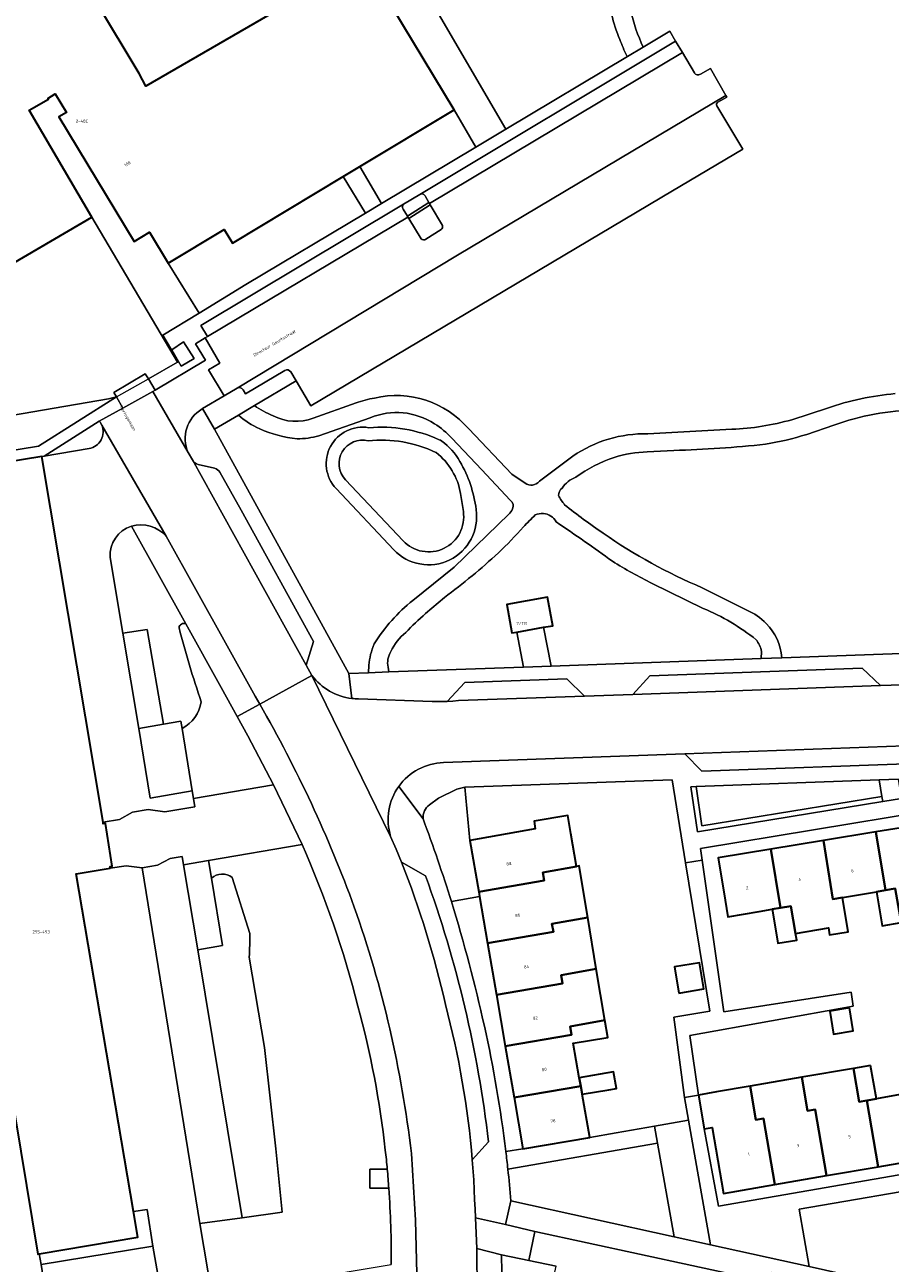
# Model space of a CAD drawing. Header units: metres. Extents: x 197700 to 204338, y 317132 to 325229.
# Tile 884 of 1056: x 203056 to 203156, y 320377 to 320521. Entities that reach past the tile are written whole.
import ezdxf
from ezdxf.enums import TextEntityAlignment as Align

# ---------------------------------------------------------------- set-up
doc = ezdxf.new("R2010")
doc.units = ezdxf.units.M
for name, color, linetype, lineweight in [('B-WE-GR-BEPLANTING_CULTUUR_BODEMBEDEKKER-GV', 90, 'Continuous', 18), ('B-WE-GR-BEPLANTING_CULTUUR_HEESTERS-GV', 90, 'Continuous', 18), ('B-WE-GR-BEPLANTING_CULTUUR_ROOS-GV', 90, 'Continuous', 18), ('B-WE-IE-TERREINAFSCHEIDING_KUNSTMATIG_HEKWERK-G', 20, 'IE-TERREINAFSCHEIDING-KUNSTMATIG', 18), ('B-WE-OG-BEBOUWING-GV', 7, 'Continuous', 35), ('B-WE-OG-BEBOUWING-T18', 10, 'Continuous', 18), ('B-WE-OG-TERREIN_CULTUURSCHEIDING-GV', 7, 'Continuous', 18), ('B-WE-OG-TERREIN_ERF-GV', 7, 'Continuous', 18), ('B-WE-OG-TOPOGRAFIE-T18', 10, 'Continuous', 18), ('B-WE-OG-WATER-GV', 130, 'Continuous', 18), ('B-WE-OG-WATER_SLOOT-GV', 120, 'Continuous', 18), ('B-WE-VH-VERHARDING_ASFALT-GV', 252, 'Continuous', 18), ('B-WE-VH-VERHARDING_BETONSTRAATSTEEN-GV', 252, 'Continuous', 18), ('B-WE-VH-VERHARDING_GESLOTEN-GV', 252, 'Continuous', 18), ('B-WE-VH-VERHARDING_OPEN-GV', 252, 'Continuous', 18), ('B-WE-VH-VERHARDING_TEGEL-GV', 252, 'Continuous', 18)]:
    doc.layers.add(name, color=color, linetype=linetype, lineweight=lineweight)
doc.styles.add('NLCS-ISO-M200-T18', font='NLCS-ISO.ttf', dxfattribs={"height": 0.36})
doc.linetypes.add('IE-TERREINAFSCHEIDING-KUNSTMATIG', pattern='A,4,[82,NLCS.SHX,S=0.75,R=90,X=0,Y=0],4,-2', length=10)

msp = doc.modelspace()

# ---------------------------------------------------------------- linework, layer by layer
at = {"layer": 'B-WE-GR-BEPLANTING_CULTUUR_BODEMBEDEKKER-GV'}
for points in [[(203099.536, 320500.054, 0.3653803), (203099.493, 320499.461)], [(203102.077, 320500.918, 0.4706887), (203101.422, 320501.183)], [(203103.885, 320497.103, 0.2964542), (203104.053, 320497.554)], [(203101.567, 320496.02, 0.3609506), (203102.133, 320495.982)]]:
    msp.add_lwpolyline(points, format="xyb", dxfattribs=at)
for points in [[(203099.493, 320499.461), (203099.98, 320498.641), (203102.477, 320500.238), (203102.077, 320500.918)], [(203101.422, 320501.183), (203099.536, 320500.054)], [(203102.629, 320499.979), (203100.134, 320498.384), (203101.567, 320496.02)], [(203104.053, 320497.554), (203102.629, 320499.979)], [(203102.133, 320495.982), (203103.885, 320497.103)]]:
    msp.add_lwpolyline(points, dxfattribs=at)
at = {"layer": 'B-WE-GR-BEPLANTING_CULTUUR_HEESTERS-GV'}
for points in [[(203073.425, 320481.784), (203073.718, 320481.244), (203075.212, 320482.12), (203074.004, 320484.05), (203072.619, 320483.15)], [(203036.538, 320451.67), (203037.447, 320451.821), (203034.939, 320466.894), (203039.913, 320467.711), (203039.624, 320469.28), (203045.495, 320470.272), (203045.517, 320470.071), (203057.175, 320471.976), (203066.222, 320477.689), (203065.302, 320477.433), (203035.051, 320472.283), (203033.255, 320471.977)], [(203133.483, 320432.454), (203132.88, 320432.432), (203133.659, 320427.205), (203155.16, 320430.724), (203155.063, 320431.316), (203134.162, 320427.895)], [(203155.16, 320430.724), (203157.332, 320431.08), (203156.968, 320433.308), (203154.75, 320433.227), (203155.063, 320431.316)], [(203135.178, 320379.254), (203132.622, 320393.733), (203128.681, 320393.049), (203129.029, 320391.079), (203130.951, 320380.188)], [(203058.529, 320370.374), (203071.575, 320372.521), (203070.44, 320379.13), (203057.466, 320376.972)], [(203117.235, 320376.783), (203114.071, 320377.449), (203110.909, 320378.117), (203110.986, 320374.071), (203116.393, 320372.875), (203116.502, 320373.452)]]:
    msp.add_lwpolyline(points, close=True, dxfattribs=at)
for points in [[(203064.199, 320474.858), (203057.8, 320470.795), (203063.029, 320471.681)], [(203064.515, 320474.397), (203064.324, 320474.726), (203064.199, 320474.858)], [(203074.256, 320451.327), (203067.948, 320462.661)], [(203065.487, 320459.033), (203066.941, 320450.266), (203069.774, 320450.7), (203071.675, 320439.686), (203073.693, 320440.061), (203073.832, 320439.204)], [(203077.223, 320421.83), (203078.521, 320413.999), (203075.673, 320413.519), (203080.789, 320382.404), (203085.454, 320383.075), (203084.724, 320390.426), (203083.398, 320402.178), (203081.628, 320412.66)], [(203081.685, 320415.417), (203079.639, 320421.9)]]:
    msp.add_lwpolyline(points, dxfattribs=at)
for points in [[(203063.029, 320471.681, 0.4830894), (203064.515, 320474.397)], [(203067.948, 320462.661, 0.3519546), (203065.487, 320459.033)], [(203073.478, 320450.879, -0.5482499), (203074.256, 320451.327)], [(203076.049, 320442.268, -0.0180869), (203073.478, 320450.879)], [(203073.832, 320439.204, 0.2381971), (203076.049, 320442.268)], [(203079.639, 320421.9, 0.3609851), (203077.223, 320421.83)], [(203081.628, 320412.66, 0.0141323), (203081.685, 320415.417)]]:
    msp.add_lwpolyline(points, format="xyb", dxfattribs=at)
at = {"layer": 'B-WE-GR-BEPLANTING_CULTUUR_ROOS-GV'}
for points in [[(203107.234, 320426.2), (203106.657, 320432.371), (203105.73, 320432.155), (203103.593, 320431.091), (203102.544, 320430.347)], [(203105.083, 320419.097), (203108.352, 320419.692), (203108.259, 320420.232), (203107.234, 320426.2)]]:
    msp.add_lwpolyline(points, dxfattribs=at)
for points in [[(203102.544, 320430.347, 0.2484346), (203101.794, 320428.709)], [(203101.794, 320428.709, -0.0142888), (203105.083, 320419.097)]]:
    msp.add_lwpolyline(points, format="xyb", dxfattribs=at)
at = {"layer": 'B-WE-IE-TERREINAFSCHEIDING_KUNSTMATIG_HEKWERK-G'}
for points in [[(203073.309, 320481.718), (203063.34, 320498.532)], [(203069.922, 320479.792), (203073.309, 320481.718)], [(203066.222, 320477.689), (203069.922, 320479.792)], [(203066.222, 320477.689), (203065.302, 320477.433), (203035.051, 320472.283)]]:
    msp.add_lwpolyline(points, dxfattribs=at)
at = {"layer": 'B-WE-OG-BEBOUWING-GV'}
for points in [[(203094.94, 320528.404), (203069.633, 320513.744), (203068.842, 320515.192), (203063.893, 320523.442)], [(203031.831, 320524.24), (203051.072, 320491.377), (203063.34, 320498.532), (203056.078, 320510.945), (203058.306, 320512.233), (203058.251, 320512.324), (203059.108, 320512.839), (203060.396, 320510.696), (203059.539, 320510.181), (203068.246, 320495.697), (203070.046, 320496.779), (203072.21, 320493.179), (203078.724, 320497.095), (203079.666, 320495.527), (203092.515, 320503.251), (203094.464, 320504.423), (203105.403, 320510.999), (203095.861, 320526.872)]]:
    msp.add_lwpolyline(points, dxfattribs=at)
for points in [[(203057.536, 320470.75), (203045.897, 320468.847), (203046.416, 320465.753), (203053.02, 320426.353), (203049.189, 320425.754), (203057.074, 320378.194), (203057.223, 320378.219), (203068.697, 320380.15), (203068.193, 320383.121), (203061.539, 320422.31), (203065.492, 320422.97), (203065.463, 320423.17), (203065.719, 320423.21), (203064.941, 320428.159), (203064.684, 320428.119), (203064.651, 320428.315)], [(203112.67, 320450.383), (203115.776, 320450.936), (203116.844, 320451.126), (203116.257, 320454.424), (203111.527, 320453.582), (203112.114, 320450.284)], [(203115.869, 320421.538), (203115.7, 320422.495), (203119.618, 320423.19), (203118.951, 320427.017), (203118.587, 320429.105), (203114.701, 320428.428), (203114.805, 320427.535), (203107.234, 320426.2), (203108.259, 320420.232)], [(203155.472, 320420.421), (203156.616, 320420.614), (203157.282, 320416.67), (203163.183, 320417.683), (203162.538, 320421.6), (203161.578, 320421.456), (203160.47, 320428.184), (203154.367, 320427.186)], [(203154.422, 320420.243), (203155.472, 320420.421), (203154.367, 320427.186), (203148.265, 320426.189), (203149.375, 320419.395), (203150.475, 320419.57)], [(203142.315, 320418.215), (203143.278, 320418.366), (203142.163, 320425.191), (203136.061, 320424.194), (203136.867, 320419.259), (203137.182, 320417.329), (203140.794, 320417.944)], [(203143.278, 320418.366), (203144.501, 320418.573), (203145.037, 320415.4), (203148.841, 320416.048), (203148.979, 320415.241), (203151.149, 320415.61), (203150.475, 320419.57), (203149.375, 320419.395), (203148.265, 320426.189), (203142.163, 320425.191)], [(203119.618, 320423.19), (203115.7, 320422.495), (203115.869, 320421.538), (203108.259, 320420.232), (203108.352, 320419.692), (203109.283, 320414.264), (203116.927, 320415.576), (203116.758, 320416.533), (203120.909, 320417.269), (203119.908, 320423.239)], [(203157.282, 320416.67), (203156.616, 320420.614), (203155.472, 320420.421), (203154.422, 320420.243), (203155.095, 320416.294)], [(203143.278, 320418.366), (203142.315, 320418.215), (203142.929, 320414.549), (203142.977, 320414.269), (203145.166, 320414.642), (203145.037, 320415.4), (203144.501, 320418.573)], [(203121.91, 320411.297), (203120.909, 320417.269), (203116.758, 320416.533), (203116.927, 320415.576), (203109.283, 320414.264), (203110.307, 320408.297), (203117.986, 320409.614), (203117.817, 320410.571)], [(203122.912, 320405.326), (203121.91, 320411.297), (203117.817, 320410.571), (203117.986, 320409.614), (203110.307, 320408.297), (203111.332, 320402.329), (203119.044, 320403.653), (203118.875, 320404.61)], [(203131.489, 320408.487), (203134.401, 320408.971), (203133.898, 320411.997), (203130.986, 320411.514)], [(203151.298, 320406.771), (203148.999, 320406.389), (203149.441, 320403.729), (203151.74, 320404.111)], [(203119.044, 320403.653), (203111.332, 320402.329), (203112.357, 320396.361), (203120.102, 320397.691), (203119.933, 320398.648), (203119.22, 320402.665), (203123.245, 320403.339), (203122.912, 320405.326), (203118.875, 320404.61)], [(203120.102, 320397.691), (203120.271, 320396.738), (203123.343, 320397.253), (203124.24, 320397.403), (203123.913, 320399.354), (203119.933, 320398.648)], [(203145.751, 320398.712), (203146.422, 320394.817), (203147.328, 320394.964), (203148.646, 320387.304), (203154.642, 320388.335), (203153.321, 320396.006), (203152.416, 320395.859), (203151.747, 320399.745)], [(203153.729, 320400.087), (203151.747, 320399.745), (203152.416, 320395.859), (203153.321, 320396.006), (203154.449, 320396.216)], [(203147.328, 320394.964), (203146.422, 320394.817), (203145.751, 320398.712), (203139.751, 320397.678), (203140.423, 320393.774), (203141.334, 320393.922), (203142.65, 320386.272), (203148.646, 320387.304)], [(203112.357, 320396.361), (203113.381, 320390.394), (203121.138, 320391.74), (203120.271, 320396.738), (203120.102, 320397.691)], [(203134.428, 320392.732), (203135.339, 320392.88), (203136.655, 320385.241), (203142.65, 320386.272), (203141.334, 320393.922), (203140.423, 320393.774), (203139.751, 320397.678), (203135.853, 320397.007), (203133.754, 320396.645)], [(203159.79, 320394.294), (203159.316, 320397.052), (203159.304, 320397.12), (203154.449, 320396.216), (203153.321, 320396.006), (203154.642, 320388.335), (203160.638, 320389.367), (203160.611, 320389.523)]]:
    msp.add_lwpolyline(points, close=True, dxfattribs=at)
at = {"layer": 'B-WE-OG-TERREIN_CULTUURSCHEIDING-GV'}
for points in [[(203100.9, 320574.164), (203123.452, 320535.682), (203119.276, 320533.186), (203102.767, 320523.515), (203111.409, 320508.739), (203125.526, 320517.172), (203125.437, 320517.279)], [(203127.352, 320518.263), (203130.45, 320520.113), (203131.111, 320518.95), (203131.902, 320517.628), (203133.299, 320515.293)], [(203133.985, 320515.131), (203135.149, 320515.791), (203136.948, 320512.673), (203137.06, 320512.48), (203136.023, 320511.885)], [(203135.899, 320511.453), (203138.899, 320506.444), (203130.736, 320501.574), (203088.782, 320476.653), (203087.057, 320479.539), (203082.215, 320476.673)], [(203089.039, 320475.222), (203094.016, 320476.973)], [(203080.357, 320475.573), (203077.596, 320473.939), (203093.181, 320445.588), (203095.471, 320445.671), (203095.517, 320446.529)], [(203144.595, 320475.031), (203148.736, 320476.374)], [(203095.666, 320475.246), (203089.701, 320473.171)], [(203149.485, 320474.386), (203146.33, 320473.322)], [(203103.656, 320472.711), (203103.817, 320472.636), (203103.98, 320472.558)], [(203111.901, 320465.686), (203108.628, 320469.219), (203105.134, 320472.87)], [(203107.109, 320473.952), (203112.099, 320468.707), (203113.645, 320467.667)], [(203127.876, 320473.405), (203137.644, 320473.915)], [(203130.91, 320471.465), (203127.828, 320471.303)], [(203115.297, 320467.887), (203119.192, 320470.816)], [(203098.388, 320459.946), (203091.706, 320467.036)], [(203100.622, 320454.065), (203105.419, 320457.921), (203111.74, 320464.064)], [(203134.321, 320453.126), (203128.384, 320456.013)], [(203134.212, 320455.536), (203139.397, 320452.932)], [(203097.751, 320446.305), (203097.807, 320445.756), (203113.47, 320446.325), (203112.67, 320450.383), (203112.114, 320450.284), (203111.527, 320453.582), (203116.257, 320454.424), (203116.844, 320451.126), (203115.776, 320450.936), (203116.662, 320446.44), (203141.057, 320447.326), (203141.099, 320448.136)], [(203104.286, 320454.392), (203102.096, 320452.537)], [(203143.455, 320447.412), (203202.074, 320449.506), (203207.82, 320449.717), (203243.662, 320451.03), (203244.623, 320451.385), (203286.93, 320453.042), (203288.967, 320453.126)], [(203073.832, 320439.204), (203075.007, 320431.944), (203075.148, 320431.076), (203084.428, 320432.656), (203081.452, 320438.336), (203080.213, 320440.587), (203078.359, 320443.955), (203074.256, 320451.327)], [(203087.768, 320425.721), (203076.885, 320423.871), (203077.223, 320421.83)], [(203079.639, 320421.9), (203081.685, 320415.417)], [(203081.628, 320412.66), (203083.398, 320402.178), (203084.724, 320390.426), (203085.454, 320383.075), (203080.789, 320382.404), (203075.896, 320381.743), (203077.269, 320373.519), (203098.1, 320376.985)], [(203111.643, 320388.063), (203129.029, 320391.079), (203128.681, 320393.049), (203124.207, 320392.273), (203121.138, 320391.74), (203113.381, 320390.394), (203111.41, 320390.102)], [(203129.029, 320391.079), (203111.643, 320388.063)], [(203111.993, 320384.375), (203130.951, 320380.188), (203129.029, 320391.079)], [(203097.824, 320385.838), (203095.621, 320385.838), (203095.621, 320388.043), (203097.645, 320388.043)]]:
    msp.add_lwpolyline(points, dxfattribs=at)
for points in [[(203125.288, 320526.966, 0.0992269), (203127.352, 320518.263)], [(203124.633, 320519.159, -0.0887576), (203123.273, 320525.086)], [(203125.437, 320517.279, -0.0223478), (203124.633, 320519.159)], [(203133.299, 320515.293, 0.4266548), (203133.985, 320515.131)], [(203136.023, 320511.885, 0.4352079), (203135.899, 320511.453)], [(203094.016, 320476.973, -0.0424456), (203096.151, 320477.548)], [(203096.151, 320477.548, -0.2800105), (203107.109, 320473.952)], [(203148.736, 320476.374, -0.0624434), (203156.58, 320478.054)], [(203082.833, 320473.973, -0.0741474), (203080.357, 320475.573)], [(203082.215, 320476.673, 0.0568574), (203084.397, 320475.482)], [(203084.397, 320475.482, 0.2179773), (203089.039, 320475.222)], [(203103.11, 320474.557, 0.2491239), (203095.666, 320475.246)], [(203159.105, 320476.106, 0.0902792), (203149.485, 320474.386)], [(203087.181, 320472.814, -0.0807518), (203082.833, 320473.973)], [(203091.706, 320467.036, -0.7210206), (203095.508, 320474.1)], [(203095.508, 320474.1, -0.1312338), (203103.656, 320472.711)], [(203105.134, 320472.87, 0.071918), (203103.11, 320474.557)], [(203137.644, 320473.915, 0.0585952), (203144.595, 320475.031)], [(203089.701, 320473.171, -0.0726232), (203087.181, 320472.814)], [(203103.98, 320472.558, -0.104676), (203106.064, 320470.19)], [(203119.192, 320470.816, -0.1533708), (203127.876, 320473.405)], [(203146.33, 320473.322, -0.0325941), (203141.545, 320472.182)], [(203127.828, 320471.303, 0.0669945), (203123.979, 320470.649)], [(203141.545, 320472.182, -0.0207937), (203130.91, 320471.465)], [(203106.064, 320470.19, -0.1029174), (203107.957, 320464.609)], [(203123.979, 320470.649, 0.0726262), (203119.524, 320468.365)], [(203119.524, 320468.365, 0.1490306), (203117.944, 320467.094)], [(203113.645, 320467.667, 0.3978632), (203115.297, 320467.887)], [(203117.944, 320467.094, 0.2284733), (203117.514, 320466.217)], [(203112.184, 320464.687, 0.4091831), (203111.901, 320465.686)], [(203117.514, 320466.217, 0.0315177), (203118.216, 320465.162)], [(203107.957, 320464.609, -0.7356406), (203098.388, 320459.946)], [(203111.74, 320464.064, 0.1363049), (203112.184, 320464.687)], [(203114.823, 320463.985, 0.0025213), (203113.44, 320462.593)], [(203115.761, 320464.156, 0.0969041), (203114.823, 320463.985)], [(203117.259, 320463.162, 0.2576367), (203115.761, 320464.156)], [(203118.216, 320465.162, 0.0185859), (203122.715, 320461.852)], [(203113.44, 320462.593, -0.0218323), (203110.546, 320459.578)], [(203123.782, 320458.595, 0.0102779), (203117.259, 320463.162)], [(203122.715, 320461.852, 0.0527728), (203134.212, 320455.536)], [(203110.546, 320459.578, -0.0248882), (203104.286, 320454.392)], [(203128.384, 320456.013, -0.0196962), (203123.782, 320458.595)], [(203096.132, 320449.008, -0.0859599), (203100.622, 320454.065)], [(203102.096, 320452.537, 0.0354347), (203099.802, 320450.315)], [(203140.454, 320449.5, 0.0698273), (203134.321, 320453.126)], [(203139.397, 320452.932, -0.0990854), (203141.616, 320451.386)], [(203074.256, 320451.327, 0.5482499), (203073.478, 320450.879)], [(203141.616, 320451.386, -0.1747009), (203143.455, 320447.412)], [(203073.478, 320450.879, 0.0180869), (203076.049, 320442.268)], [(203099.802, 320450.315, 0.1291904), (203098.063, 320448.113)], [(203095.517, 320446.529, -0.0891652), (203096.132, 320449.008)], [(203098.063, 320448.113, 0.2075132), (203097.751, 320446.305)], [(203141.099, 320448.136, 0.113836), (203140.454, 320449.5)], [(203076.049, 320442.268, -0.2381971), (203073.832, 320439.204)], [(203094.235, 320406.984, 0.0411303), (203087.768, 320425.721)], [(203077.223, 320421.83, -0.3609851), (203079.639, 320421.9)], [(203081.685, 320415.417, -0.0141323), (203081.628, 320412.66)], [(203097.419, 320390.261, 0.0384701), (203094.235, 320406.984)], [(203097.645, 320388.043, 0.0051728), (203097.419, 320390.261)], [(203111.41, 320390.102, -0.0034441), (203111.643, 320388.063)], [(203111.643, 320388.063, -0.0065005), (203111.993, 320384.375)], [(203098.1, 320376.985, 0.0200902), (203097.824, 320385.838)]]:
    msp.add_lwpolyline(points, format="xyb", dxfattribs=at)
for points in [[(203105.403, 320510.999), (203094.464, 320504.423), (203096.989, 320500.125), (203107.911, 320506.649)], [(203075.819, 320487.412), (203081.221, 320490.706), (203095.101, 320498.997), (203092.515, 320503.251), (203079.666, 320495.527), (203078.724, 320497.095), (203072.21, 320493.179)], [(203133.483, 320432.454), (203134.162, 320427.895), (203155.063, 320431.316), (203154.75, 320433.227)], [(203146.625, 320376.739), (203164.862, 320372.656), (203162.609, 320386.335), (203145.465, 320383.391)]]:
    msp.add_lwpolyline(points, close=True, dxfattribs=at)
at = {"layer": 'B-WE-OG-TERREIN_ERF-GV'}
for points in [[(203120.909, 320417.269), (203121.91, 320411.297), (203122.912, 320405.326), (203123.245, 320403.339), (203119.22, 320402.665), (203119.933, 320398.648), (203123.913, 320399.354), (203124.24, 320397.403), (203123.343, 320397.253), (203120.271, 320396.738), (203121.138, 320391.74), (203124.207, 320392.273), (203128.681, 320393.049), (203132.622, 320393.733), (203132.157, 320396.37), (203130.911, 320405.684), (203135.105, 320406.393), (203132.279, 320423.599), (203130.711, 320433.231), (203106.657, 320432.371), (203107.234, 320426.2), (203114.805, 320427.535), (203114.701, 320428.428), (203118.587, 320429.105), (203118.951, 320427.017), (203119.618, 320423.19), (203119.908, 320423.239)], [(203131.489, 320408.487), (203130.986, 320411.514), (203133.898, 320411.997), (203134.401, 320408.971)], [(203151.298, 320406.771), (203151.74, 320404.111), (203149.441, 320403.729), (203148.999, 320406.389)]]:
    msp.add_lwpolyline(points, close=True, dxfattribs=at)
for points in [[(203160.237, 320429.599), (203134.003, 320425.259), (203134.191, 320423.9), (203136.727, 320406.309), (203151.481, 320408.582), (203151.706, 320406.983), (203132.758, 320403.562), (203133.754, 320396.645), (203135.853, 320397.007), (203139.751, 320397.678), (203145.751, 320398.712), (203151.747, 320399.745), (203153.729, 320400.087), (203154.449, 320396.216), (203159.304, 320397.12)], [(203157.282, 320416.67), (203155.095, 320416.294), (203154.422, 320420.243), (203150.475, 320419.57), (203151.149, 320415.61), (203148.979, 320415.241), (203148.841, 320416.048), (203145.037, 320415.4), (203145.166, 320414.642), (203142.977, 320414.269), (203142.929, 320414.549), (203142.315, 320418.215), (203140.794, 320417.944), (203137.182, 320417.329), (203136.867, 320419.259), (203136.061, 320424.194), (203142.163, 320425.191), (203148.265, 320426.189), (203154.367, 320427.186), (203160.47, 320428.184)], [(203109.283, 320414.264), (203108.352, 320419.692), (203105.083, 320419.097)], [(203111.41, 320390.102), (203113.381, 320390.394), (203112.357, 320396.361), (203111.332, 320402.329), (203110.307, 320408.297), (203109.283, 320414.264)]]:
    msp.add_lwpolyline(points, dxfattribs=at)
for points in [[(203105.083, 320419.097, -0.0210166), (203108.915, 320404.639)], [(203108.915, 320404.639, -0.0246656), (203111.41, 320390.102)]]:
    msp.add_lwpolyline(points, format="xyb", dxfattribs=at)
at = {"layer": 'B-WE-OG-WATER-GV'}
for points in [[(203095.43, 320472.585, 0.7468632), (203092.798, 320468.065)], [(203103.299, 320471.222, 0.1401264), (203095.43, 320472.585)], [(203106.155, 320466.483, 0.1844342), (203103.325, 320471.209)], [(203099.48, 320460.975, 0.7356824), (203106.474, 320464.383)]]:
    msp.add_lwpolyline(points, format="xyb", dxfattribs=at)
for points in [[(203103.325, 320471.209), (203103.299, 320471.222)], [(203092.798, 320468.065), (203099.48, 320460.975)], [(203106.474, 320464.383), (203106.155, 320466.483)]]:
    msp.add_lwpolyline(points, dxfattribs=at)
at = {"layer": 'B-WE-OG-WATER_SLOOT-GV'}
for points in [[(203095.508, 320474.1, 0.7210206), (203091.706, 320467.036)], [(203103.656, 320472.711, 0.1312338), (203095.508, 320474.1)], [(203092.798, 320468.065, -0.7468632), (203095.43, 320472.585)], [(203095.43, 320472.585, -0.1401264), (203103.299, 320471.222)], [(203106.064, 320470.19, 0.104676), (203103.98, 320472.558)], [(203103.325, 320471.209, -0.1844342), (203106.155, 320466.483)], [(203107.957, 320464.609, 0.1029174), (203106.064, 320470.19)], [(203098.388, 320459.946, 0.7356406), (203107.957, 320464.609)], [(203106.474, 320464.383, -0.7356824), (203099.48, 320460.975)]]:
    msp.add_lwpolyline(points, format="xyb", dxfattribs=at)
for points in [[(203103.98, 320472.558), (203103.817, 320472.636), (203103.656, 320472.711)], [(203103.299, 320471.222), (203103.325, 320471.209)], [(203091.706, 320467.036), (203098.388, 320459.946)], [(203099.48, 320460.975), (203092.798, 320468.065)], [(203106.155, 320466.483), (203106.474, 320464.383)]]:
    msp.add_lwpolyline(points, dxfattribs=at)
at = {"layer": 'B-WE-VH-VERHARDING_ASFALT-GV'}
for points in [[(203133.299, 320515.293), (203131.902, 320517.628), (203102.538, 320500.134), (203102.629, 320499.979)], [(203101.567, 320496.02), (203100.134, 320498.384), (203100.039, 320498.541), (203076.762, 320484.675), (203076.519, 320484.53), (203078.216, 320481.591), (203076.877, 320480.823), (203078.705, 320477.792), (203080.221, 320478.701), (203105.805, 320494.114), (203136.948, 320512.673), (203135.149, 320515.791), (203133.985, 320515.131)], [(203102.629, 320499.979), (203104.053, 320497.554)], [(203103.885, 320497.103), (203102.133, 320495.982)], [(203076.149, 320476.284), (203076.211, 320476.32), (203078.705, 320477.792), (203076.877, 320480.823), (203078.216, 320481.591), (203076.519, 320484.53), (203075.375, 320483.839), (203076.54, 320481.923), (203070.7, 320478.475), (203070.418, 320478.308), (203074.529, 320471.205)], [(203098.031, 320426.672), (203088.906, 320445.349), (203082.833, 320442.022)], [(203088.906, 320445.349), (203098.031, 320426.672)], [(203104.184, 320435.229), (203132.183, 320436.247), (203161.981, 320437.331), (203166.677, 320437.501), (203204.364, 320438.872), (203209.655, 320439.064), (203209.092, 320446.126), (203207.945, 320446.085), (203203.229, 320445.916), (203158.614, 320444.315), (203154.9, 320444.181), (203126.155, 320443.15), (203120.552, 320442.949), (203105.894, 320442.423), (203105.239, 320442.374), (203104.585, 320442.342), (203103.725, 320442.323), (203102.865, 320442.334), (203094.312, 320442.633)], [(203099.279, 320423.681), (203098.666, 320425.181), (203098.031, 320426.672)], [(203100.442, 320389.87), (203100.903, 320382.125), (203101.112, 320374.371), (203101.109, 320374.151), (203101.064, 320370.531), (203100.984, 320366.692), (203100.873, 320362.853), (203100.732, 320359.016), (203107.797, 320358.767)], [(203108.002, 320368.585), (203108.092, 320373.716), (203108.03, 320378.849), (203107.898, 320382.418), (203107.845, 320383.451), (203107.788, 320384.485), (203107.674, 320386.801), (203107.51, 320389.114)], [(203139.065, 320375.552), (203114.78, 320380.819), (203114.071, 320377.449), (203117.235, 320376.783)]]:
    msp.add_lwpolyline(points, dxfattribs=at)
for points in [[(203133.985, 320515.131, -0.4266548), (203133.299, 320515.293)], [(203104.053, 320497.554, -0.2964542), (203103.885, 320497.103)], [(203102.133, 320495.982, -0.3609506), (203101.567, 320496.02)], [(203074.529, 320471.205, -0.3828062), (203076.149, 320476.284)], [(203093.53, 320442.68, -0.2052553), (203088.906, 320445.349)], [(203094.312, 320442.633, -0.0294591), (203093.53, 320442.68)], [(203082.833, 320442.022, -0.0429766), (203093.819, 320418.465)], [(203098.982, 320432.479, -0.2349095), (203104.184, 320435.229)], [(203098.031, 320426.672, -0.2347108), (203098.982, 320432.479)], [(203104.395, 320407.143, 0.0401259), (203099.279, 320423.681)], [(203093.819, 320418.465, -0.0557093), (203100.442, 320389.87)], [(203107.51, 320389.114, 0.0443077), (203104.395, 320407.143)]]:
    msp.add_lwpolyline(points, format="xyb", dxfattribs=at)
for points in [[(203066.947, 320476.382), (203064.199, 320474.858), (203064.324, 320474.726), (203064.515, 320474.397), (203071.992, 320461.512), (203082.304, 320442.933), (203082.569, 320442.478), (203082.833, 320442.022), (203088.906, 320445.349), (203088.241, 320446.545), (203075.022, 320470.354), (203074.529, 320471.205), (203070.418, 320478.308)], [(203114.071, 320377.449), (203114.78, 320380.819), (203111.352, 320381.616), (203107.898, 320382.418), (203108.03, 320378.849), (203110.909, 320378.117)]]:
    msp.add_lwpolyline(points, close=True, dxfattribs=at)
at = {"layer": 'B-WE-VH-VERHARDING_BETONSTRAATSTEEN-GV'}
for points in [[(203102.538, 320500.134), (203131.902, 320517.628), (203131.111, 320518.95), (203101.422, 320501.183)], [(203136.023, 320511.885), (203137.06, 320512.48), (203136.948, 320512.673), (203105.805, 320494.114), (203080.221, 320478.701)], [(203086.437, 320480.575), (203087.057, 320479.539), (203088.782, 320476.653), (203130.736, 320501.574), (203138.899, 320506.444), (203135.899, 320511.453)], [(203099.536, 320500.054), (203099.337, 320499.935), (203076.011, 320485.976), (203076.762, 320484.675), (203100.039, 320498.541), (203099.98, 320498.641), (203099.493, 320499.461)], [(203102.077, 320500.918), (203102.477, 320500.238), (203102.538, 320500.134)], [(203080.903, 320478.507), (203081.179, 320478.039), (203085.763, 320480.746)], [(203071.992, 320461.512), (203064.515, 320474.397)], [(203063.029, 320471.681), (203057.8, 320470.795), (203057.536, 320470.75), (203064.651, 320428.315), (203066.544, 320428.618), (203068.074, 320429.476), (203069.906, 320429.78), (203071.814, 320429.508), (203075.303, 320430.119), (203075.148, 320431.076), (203075.007, 320431.944), (203070.121, 320431.094), (203068.81, 320439.188)], [(203075.022, 320470.354), (203088.241, 320446.545), (203089.086, 320449.281), (203080.696, 320464.544), (203078.211, 320468.928)], [(203077.583, 320469.4), (203075.71, 320469.846)], [(203068.81, 320439.188), (203066.941, 320450.266), (203065.487, 320459.033)], [(203102.078, 320422.082), (203099.279, 320423.681)], [(203077.67, 320370.964), (203077.269, 320373.519), (203075.896, 320381.743), (203069.175, 320423.023), (203067.324, 320423.268), (203065.492, 320422.97), (203061.539, 320422.31), (203068.193, 320383.121), (203069.759, 320383.384), (203070.44, 320379.13), (203071.575, 320372.521), (203071.978, 320369.99)], [(203107.51, 320389.114), (203109.393, 320391.208)]]:
    msp.add_lwpolyline(points, dxfattribs=at)
for points in [[(203135.899, 320511.453, -0.4352079), (203136.023, 320511.885)], [(203099.493, 320499.461, -0.3653803), (203099.536, 320500.054)], [(203101.422, 320501.183, -0.4706887), (203102.077, 320500.918)], [(203085.763, 320480.746, -0.4123052), (203086.437, 320480.575)], [(203080.221, 320478.701, -0.409923), (203080.903, 320478.507)], [(203064.515, 320474.397, -0.4830894), (203063.029, 320471.681)], [(203075.71, 320469.846, -0.207688), (203075.022, 320470.354)], [(203078.211, 320468.928, 0.2077381), (203077.583, 320469.4)], [(203065.487, 320459.033, -0.3519546), (203067.948, 320462.661)], [(203067.948, 320462.661, -0.2884734), (203071.992, 320461.512)], [(203099.279, 320423.681, -0.0401259), (203104.395, 320407.143)], [(203109.393, 320391.208, 0.0587871), (203102.078, 320422.082)], [(203104.395, 320407.143, -0.0443077), (203107.51, 320389.114)]]:
    msp.add_lwpolyline(points, format="xyb", dxfattribs=at)
for points in [[(203154.9, 320444.181), (203152.765, 320446.176), (203128.12, 320445.291), (203126.155, 320443.15)], [(203104.585, 320442.342), (203105.239, 320442.374), (203105.894, 320442.423), (203120.552, 320442.949), (203118.477, 320444.946), (203106.664, 320444.521)], [(203068.81, 320439.188), (203070.121, 320431.094), (203075.007, 320431.944), (203073.832, 320439.204), (203073.693, 320440.061), (203071.675, 320439.686)], [(203132.183, 320436.247), (203134.156, 320434.248), (203159.956, 320435.186), (203161.981, 320437.331)], [(203075.673, 320413.519), (203074.002, 320423.363), (203073.838, 320424.328), (203072.427, 320424.101), (203070.972, 320423.336), (203069.175, 320423.023), (203075.896, 320381.743), (203080.789, 320382.404)]]:
    msp.add_lwpolyline(points, close=True, dxfattribs=at)
at = {"layer": 'B-WE-VH-VERHARDING_GESLOTEN-GV'}
for points in [[(203094.016, 320476.973), (203089.039, 320475.222)], [(203082.215, 320476.673), (203080.357, 320475.573)], [(203148.736, 320476.374), (203144.595, 320475.031)], [(203089.701, 320473.171), (203095.666, 320475.246)], [(203146.33, 320473.322), (203149.485, 320474.386)], [(203105.134, 320472.87), (203108.628, 320469.219), (203111.901, 320465.686)], [(203113.645, 320467.667), (203112.099, 320468.707), (203107.109, 320473.952)], [(203137.644, 320473.915), (203127.876, 320473.405)], [(203127.828, 320471.303), (203130.91, 320471.465)], [(203119.192, 320470.816), (203115.297, 320467.887)], [(203111.74, 320464.064), (203105.419, 320457.921), (203100.622, 320454.065)], [(203128.384, 320456.013), (203134.321, 320453.126)], [(203139.397, 320452.932), (203134.212, 320455.536)], [(203102.096, 320452.537), (203104.286, 320454.392)], [(203141.099, 320448.136), (203141.057, 320447.326), (203143.455, 320447.412)], [(203095.517, 320446.529), (203095.471, 320445.671), (203097.807, 320445.756), (203097.751, 320446.305)]]:
    msp.add_lwpolyline(points, dxfattribs=at)
for points in [[(203096.151, 320477.548, 0.0424456), (203094.016, 320476.973)], [(203107.109, 320473.952, 0.2800105), (203096.151, 320477.548)], [(203156.58, 320478.054, 0.0624434), (203148.736, 320476.374)], [(203080.357, 320475.573, 0.0741474), (203082.833, 320473.973)], [(203084.397, 320475.482, -0.0568574), (203082.215, 320476.673)], [(203089.039, 320475.222, -0.2179773), (203084.397, 320475.482)], [(203095.666, 320475.246, -0.2491239), (203103.11, 320474.557)], [(203149.485, 320474.386, -0.0902792), (203159.105, 320476.106)], [(203082.833, 320473.973, 0.0807518), (203087.181, 320472.814)], [(203103.11, 320474.557, -0.071918), (203105.134, 320472.87)], [(203144.595, 320475.031, -0.0585952), (203137.644, 320473.915)], [(203087.181, 320472.814, 0.0726232), (203089.701, 320473.171)], [(203127.876, 320473.405, 0.1533708), (203119.192, 320470.816)], [(203141.545, 320472.182, 0.0325941), (203146.33, 320473.322)], [(203123.979, 320470.649, -0.0669945), (203127.828, 320471.303)], [(203130.91, 320471.465, 0.0207937), (203141.545, 320472.182)], [(203119.524, 320468.365, -0.0726262), (203123.979, 320470.649)], [(203117.944, 320467.094, -0.1490306), (203119.524, 320468.365)], [(203115.297, 320467.887, -0.3978632), (203113.645, 320467.667)], [(203117.514, 320466.217, -0.2284733), (203117.944, 320467.094)], [(203111.901, 320465.686, -0.4091831), (203112.184, 320464.687)], [(203118.216, 320465.162, -0.0315177), (203117.514, 320466.217)], [(203112.184, 320464.687, -0.1363049), (203111.74, 320464.064)], [(203113.44, 320462.593, -0.0025213), (203114.823, 320463.985)], [(203114.823, 320463.985, -0.0969041), (203115.761, 320464.156)], [(203115.761, 320464.156, -0.2576367), (203117.259, 320463.162)], [(203122.715, 320461.852, -0.0185859), (203118.216, 320465.162)], [(203110.546, 320459.578, 0.0218323), (203113.44, 320462.593)], [(203117.259, 320463.162, -0.0102779), (203123.782, 320458.595)], [(203134.212, 320455.536, -0.0527728), (203122.715, 320461.852)], [(203104.286, 320454.392, 0.0248882), (203110.546, 320459.578)], [(203123.782, 320458.595, 0.0196962), (203128.384, 320456.013)], [(203100.622, 320454.065, 0.0859599), (203096.132, 320449.008)], [(203099.802, 320450.315, -0.0354347), (203102.096, 320452.537)], [(203134.321, 320453.126, -0.0698273), (203140.454, 320449.5)], [(203141.616, 320451.386, 0.0990854), (203139.397, 320452.932)], [(203143.455, 320447.412, 0.1747009), (203141.616, 320451.386)], [(203098.063, 320448.113, -0.1291904), (203099.802, 320450.315)], [(203096.132, 320449.008, 0.0891652), (203095.517, 320446.529)], [(203097.751, 320446.305, -0.2075132), (203098.063, 320448.113)], [(203140.454, 320449.5, -0.113836), (203141.099, 320448.136)]]:
    msp.add_lwpolyline(points, format="xyb", dxfattribs=at)
at = {"layer": 'B-WE-VH-VERHARDING_OPEN-GV'}
for points in [[(203063.893, 320523.442), (203068.842, 320515.192), (203069.633, 320513.744), (203094.94, 320528.404)], [(203095.861, 320526.872), (203105.403, 320510.999), (203107.911, 320506.649), (203111.409, 320508.739), (203102.767, 320523.515)], [(202982.848, 320512.454), (202966.288, 320509.784), (202967.583, 320501.609), (202971.333, 320502.223), (203001.123, 320507.101), (203006.925, 320508.051), (203009.65, 320508.534), (203013.933, 320482.042), (203014.691, 320482.164), (203032.963, 320485.118), (203034.025, 320478.552), (203035.051, 320472.283), (203065.302, 320477.433), (203066.222, 320477.689), (203065.917, 320478.195), (203069.547, 320480.362), (203069.922, 320479.792), (203073.309, 320481.718), (203063.34, 320498.532), (203051.072, 320491.377), (203031.831, 320524.24)], [(203058.948, 320367.823), (203058.529, 320370.374), (203057.466, 320376.972), (203057.223, 320378.219), (203057.074, 320378.194), (203049.189, 320425.754), (203053.02, 320426.353), (203046.416, 320465.753), (203044.841, 320465.499), (203044.367, 320468.443), (203040.132, 320467.747), (203044.969, 320438.008)], [(203097.645, 320388.043), (203095.621, 320388.043), (203095.621, 320385.838)], [(203095.621, 320385.838), (203097.824, 320385.838)]]:
    msp.add_lwpolyline(points, dxfattribs=at)
for points in [[(203058.251, 320512.324), (203058.306, 320512.233), (203056.078, 320510.945), (203063.34, 320498.532), (203073.309, 320481.718), (203073.425, 320481.784), (203072.619, 320483.15), (203072.613, 320483.146), (203071.608, 320484.844), (203075.819, 320487.412), (203072.21, 320493.179), (203070.046, 320496.779), (203068.246, 320495.697), (203059.539, 320510.181), (203060.396, 320510.696), (203059.108, 320512.839)], [(203096.989, 320500.125), (203094.464, 320504.423), (203092.515, 320503.251), (203095.101, 320498.997)], [(203100.039, 320498.541), (203100.134, 320498.384), (203102.629, 320499.979), (203102.538, 320500.134), (203102.477, 320500.238), (203099.98, 320498.641)], [(203066.222, 320477.689), (203066.947, 320476.382), (203070.418, 320478.308), (203070.7, 320478.475), (203069.922, 320479.792), (203069.547, 320480.362), (203065.917, 320478.195)], [(203066.947, 320476.382), (203066.222, 320477.689), (203057.175, 320471.976), (203045.517, 320470.071), (203045.495, 320470.272), (203039.624, 320469.28), (203039.913, 320467.711), (203040.132, 320467.747), (203044.367, 320468.443), (203044.841, 320465.499), (203046.416, 320465.753), (203045.897, 320468.847), (203057.536, 320470.75), (203057.8, 320470.795), (203064.199, 320474.858)], [(203115.776, 320450.936), (203112.67, 320450.383), (203113.47, 320446.325), (203116.662, 320446.44)], [(203133.754, 320396.645), (203132.758, 320403.562), (203151.706, 320406.983), (203151.481, 320408.582), (203136.727, 320406.309), (203134.191, 320423.9), (203132.279, 320423.599), (203135.105, 320406.393), (203130.911, 320405.684), (203132.157, 320396.37)], [(203142.65, 320386.272), (203136.655, 320385.241), (203135.339, 320392.88), (203134.428, 320392.732), (203136.073, 320383.756), (203160.871, 320388.032), (203160.638, 320389.367), (203154.642, 320388.335), (203148.646, 320387.304)]]:
    msp.add_lwpolyline(points, close=True, dxfattribs=at)
msp.add_lwpolyline([(203097.824, 320385.838, 0.0041646), (203097.645, 320388.043)], format="xyb", dxfattribs=at)
at = {"layer": 'B-WE-VH-VERHARDING_TEGEL-GV'}
for points in [[(203127.352, 320518.263, -0.0992269), (203125.288, 320526.966)], [(203123.273, 320525.086, 0.0887576), (203124.633, 320519.159)], [(203124.633, 320519.159, 0.0223478), (203125.437, 320517.279)], [(203086.437, 320480.575, 0.4123052), (203085.763, 320480.746)], [(203080.903, 320478.507, 0.409923), (203080.221, 320478.701)], [(203076.149, 320476.284, 0.3828062), (203074.529, 320471.205)], [(203075.022, 320470.354, 0.207688), (203075.71, 320469.846)], [(203077.583, 320469.4, -0.2077381), (203078.211, 320468.928)], [(203071.992, 320461.512, 0.2884734), (203067.948, 320462.661)], [(203088.906, 320445.349, 0.2052553), (203093.53, 320442.68)], [(203093.53, 320442.68, 0.0294591), (203094.312, 320442.633)], [(203093.819, 320418.465, 0.0429766), (203082.833, 320442.022)], [(203104.184, 320435.229, 0.2349095), (203098.982, 320432.479)], [(203098.982, 320432.479, 0.2347108), (203098.031, 320426.672)], [(203101.794, 320428.709, -0.2484346), (203102.544, 320430.347)], [(203105.083, 320419.097, 0.0142888), (203101.794, 320428.709)], [(203087.768, 320425.721, -0.0411303), (203094.235, 320406.984)], [(203102.078, 320422.082, -0.0587871), (203109.393, 320391.208)], [(203100.442, 320389.87, 0.0557093), (203093.819, 320418.465)], [(203108.915, 320404.639, 0.0210166), (203105.083, 320419.097)], [(203094.235, 320406.984, -0.0384701), (203097.419, 320390.261)], [(203111.41, 320390.102, 0.0246656), (203108.915, 320404.639)], [(203097.419, 320390.261, -0.0051728), (203097.645, 320388.043)], [(203111.643, 320388.063, 0.0034441), (203111.41, 320390.102)], [(203097.645, 320388.043, -0.0041646), (203097.824, 320385.838)], [(203111.993, 320384.375, 0.0065005), (203111.643, 320388.063)], [(203097.824, 320385.838, -0.0200902), (203098.1, 320376.985)]]:
    msp.add_lwpolyline(points, format="xyb", dxfattribs=at)
for points in [[(203095.101, 320498.997), (203081.221, 320490.706), (203075.819, 320487.412), (203071.608, 320484.844), (203072.613, 320483.146), (203072.619, 320483.15), (203074.004, 320484.05), (203075.212, 320482.12), (203073.718, 320481.244), (203073.425, 320481.784), (203073.309, 320481.718), (203069.922, 320479.792), (203070.7, 320478.475), (203076.54, 320481.923), (203075.375, 320483.839), (203076.519, 320484.53), (203076.762, 320484.675), (203076.011, 320485.976), (203099.337, 320499.935), (203099.536, 320500.054), (203101.422, 320501.183), (203131.111, 320518.95), (203130.45, 320520.113), (203127.352, 320518.263), (203125.526, 320517.172), (203111.409, 320508.739), (203107.911, 320506.649), (203096.989, 320500.125)], [(203066.941, 320450.266), (203068.81, 320439.188), (203071.675, 320439.686), (203069.774, 320450.7)], [(203065.492, 320422.97), (203067.324, 320423.268), (203069.175, 320423.023), (203070.972, 320423.336), (203072.427, 320424.101), (203073.838, 320424.328), (203074.002, 320423.363), (203076.885, 320423.871), (203087.768, 320425.721), (203084.428, 320432.656), (203075.148, 320431.076), (203075.303, 320430.119), (203071.814, 320429.508), (203069.906, 320429.78), (203068.074, 320429.476), (203066.544, 320428.618), (203064.651, 320428.315), (203064.684, 320428.119), (203064.941, 320428.159), (203065.719, 320423.21), (203065.463, 320423.17)], [(203155.16, 320430.724), (203133.659, 320427.205), (203132.88, 320432.432), (203133.483, 320432.454), (203154.75, 320433.227), (203156.968, 320433.308), (203157.332, 320431.08)], [(203075.673, 320413.519), (203078.521, 320413.999), (203077.223, 320421.83), (203076.885, 320423.871), (203074.002, 320423.363)], [(203111.993, 320384.375), (203111.352, 320381.616), (203114.78, 320380.819), (203139.065, 320375.552), (203141.959, 320374.912), (203142.217, 320376.083), (203156.855, 320372.85), (203156.597, 320371.679), (203159.496, 320371.017), (203194.438, 320363.204), (203194.647, 320364.2), (203197.545, 320363.5), (203197.596, 320363.73), (203205.827, 320361.909), (203206.169, 320363.425), (203176.218, 320370.169), (203164.862, 320372.656), (203146.625, 320376.739), (203135.178, 320379.254), (203130.951, 320380.188)], [(203070.44, 320379.13), (203069.759, 320383.384), (203068.193, 320383.121), (203068.697, 320380.15), (203057.223, 320378.219), (203057.466, 320376.972)]]:
    msp.add_lwpolyline(points, close=True, dxfattribs=at)
for points in [[(203125.437, 320517.279), (203125.526, 320517.172), (203127.352, 320518.263)], [(203085.763, 320480.746), (203081.179, 320478.039), (203080.903, 320478.507)], [(203082.215, 320476.673), (203087.057, 320479.539), (203086.437, 320480.575)], [(203080.221, 320478.701), (203078.705, 320477.792), (203076.211, 320476.32), (203077.596, 320473.939), (203080.357, 320475.573), (203082.215, 320476.673)], [(203093.181, 320445.588), (203077.596, 320473.939), (203076.211, 320476.32), (203076.149, 320476.284)], [(203074.529, 320471.205), (203075.022, 320470.354)], [(203075.71, 320469.846), (203077.583, 320469.4)], [(203078.211, 320468.928), (203080.696, 320464.544), (203089.086, 320449.281), (203088.241, 320446.545), (203088.906, 320445.349)], [(203067.948, 320462.661), (203074.256, 320451.327), (203078.359, 320443.955), (203080.213, 320440.587), (203082.833, 320442.022), (203082.569, 320442.478), (203082.304, 320442.933), (203071.992, 320461.512)], [(203207.945, 320446.085), (203207.82, 320449.717), (203202.074, 320449.506), (203143.455, 320447.412), (203141.057, 320447.326), (203116.662, 320446.44), (203113.47, 320446.325), (203097.807, 320445.756), (203095.471, 320445.671), (203093.181, 320445.588), (203093.53, 320442.68)], [(203094.312, 320442.633), (203102.865, 320442.334), (203103.725, 320442.323), (203104.585, 320442.342), (203106.664, 320444.521), (203118.477, 320444.946), (203120.552, 320442.949), (203126.155, 320443.15), (203128.12, 320445.291), (203152.765, 320446.176), (203154.9, 320444.181), (203158.614, 320444.315), (203160.79, 320446.464), (203201.106, 320447.912), (203203.229, 320445.916), (203207.945, 320446.085)], [(203093.53, 320442.68), (203093.181, 320445.588)], [(203082.833, 320442.022), (203080.213, 320440.587), (203081.452, 320438.336), (203084.428, 320432.656), (203087.768, 320425.721)], [(203209.959, 320435.243), (203209.655, 320439.064), (203204.364, 320438.872), (203202.293, 320436.726), (203168.85, 320435.509), (203166.677, 320437.501), (203161.981, 320437.331), (203159.956, 320435.186), (203134.156, 320434.248), (203132.183, 320436.247), (203104.184, 320435.229)], [(203102.544, 320430.347), (203103.593, 320431.091), (203105.73, 320432.155), (203106.657, 320432.371), (203130.711, 320433.231), (203132.279, 320423.599), (203134.191, 320423.9), (203134.003, 320425.259), (203160.237, 320429.599), (203163.272, 320430.101), (203164.338, 320423.354), (203164.625, 320423.396), (203166.321, 320423.646), (203166.161, 320424.598), (203169.203, 320425.107), (203208.522, 320431.686), (203209.58, 320424.655), (203209.804, 320424.7), (203211.308, 320424.976), (203211.283, 320425.58), (203211.315, 320426.333), (203211.012, 320428.32), (203209.959, 320435.243)], [(203101.794, 320428.709), (203098.982, 320432.479)], [(203098.982, 320432.479), (203101.794, 320428.709)], [(203098.031, 320426.672), (203098.666, 320425.181), (203099.279, 320423.681), (203102.078, 320422.082)], [(203206.599, 320376.86), (203205.965, 320380.772), (203205.906, 320381.118), (203205.472, 320383.661), (203204.027, 320383.426), (203165.784, 320377.2), (203164.228, 320386.205), (203163.6, 320390.118), (203162.094, 320389.831), (203160.611, 320389.523), (203160.638, 320389.367), (203160.871, 320388.032), (203136.073, 320383.756), (203134.428, 320392.732), (203133.754, 320396.645), (203132.157, 320396.37), (203132.622, 320393.733), (203135.178, 320379.254), (203146.625, 320376.739), (203145.465, 320383.391), (203162.609, 320386.335), (203164.862, 320372.656)], [(203109.393, 320391.208), (203107.51, 320389.114), (203107.674, 320386.801), (203107.788, 320384.485), (203107.845, 320383.451), (203107.898, 320382.418), (203111.352, 320381.616)], [(203101.109, 320374.151), (203101.112, 320374.371), (203100.903, 320382.125), (203100.442, 320389.87)], [(203111.352, 320381.616), (203111.993, 320384.375)], [(203110.909, 320378.117), (203108.03, 320378.849), (203108.092, 320373.716), (203108.002, 320368.585)], [(203109.848, 320358.451), (203111.534, 320358.191), (203112.206, 320358.29), (203114.152, 320358.636), (203113.493, 320362.343), (203113.544, 320363.698), (203113.848, 320363.711), (203113.864, 320365.325), (203114.446, 320365.335), (203114.51, 320367.091), (203111.235, 320367.091), (203111.235, 320372.052), (203114.655, 320371.055), (203116.393, 320372.875), (203110.986, 320374.071), (203110.909, 320378.117)]]:
    msp.add_lwpolyline(points, dxfattribs=at)

# ---------------------------------------------------------------- texts
at = {"layer": 'B-WE-OG-BEBOUWING-T18', "style": 'NLCS-ISO-M200-T18'}
for s, p in [('2-48C', (203062.205, 320509.686)), ('7/TR', (203113.243, 320451.379)), ('295-493', (203057.468, 320415.593))]:
    msp.add_text(s, height=0.36, dxfattribs=at).set_placement(p, align=Align.MIDDLE)
for s, rotation, p in [('108', 31, (203067.484, 320504.729)), ('88', 9.7, (203111.758, 320423.491)), ('6', 9.2, (203151.621, 320422.684)), ('2', 9.2, (203139.417, 320420.689)), ('4', 9.2, (203145.519, 320421.687)), ('86', 9.7, (203112.782, 320417.523)), ('84', 9.7, (203113.806, 320411.555)), ('82', 9.7, (203114.831, 320405.588)), ('80', 9.7, (203115.856, 320399.62)), ('78', 9.7, (203116.88, 320393.652)), ('5', 9.7, (203151.304, 320391.82)), ('3', 9.7, (203145.309, 320390.788)), ('1', 9.7, (203139.597, 320389.806))]:
    msp.add_text(s, height=0.36, rotation=rotation, dxfattribs=at).set_placement(p, align=Align.MIDDLE)
at = {"layer": 'B-WE-OG-TOPOGRAFIE-T18', "style": 'NLCS-ISO-M200-T18'}
for s, rotation, p in [('Directeur Geurtsstraat', 30.5, (203084.559, 320483.92)), ('Hertogenlaan', 299.4, (203067.49, 320475.174))]:
    msp.add_text(s, height=0.36, rotation=rotation, dxfattribs=at).set_placement(p, align=Align.MIDDLE)

doc.saveas('drawing.dxf')
